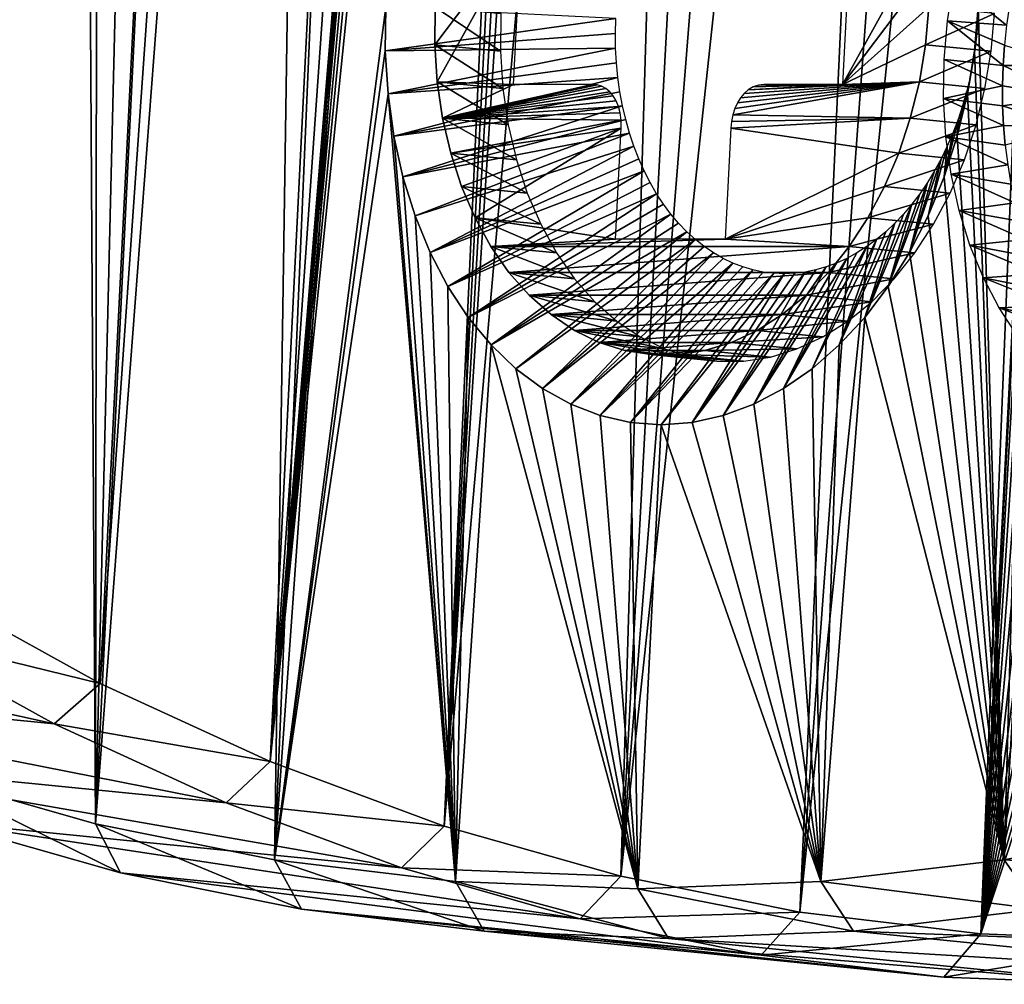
# Model space of a CAD drawing. Header units: millimetres. Extents: x -99 to 221, y -61 to 39.
# Tile 399 of 656: x 172 to 182, y -61 to -51. Entities that reach past the tile are written whole.
import ezdxf

# ---------------------------------------------------------------- set-up
doc = ezdxf.new("R2010")
doc.units = ezdxf.units.MM
doc.header["$LTSCALE"] = 33.374815
for name, color, linetype in [('118', 7, 'CONTINUOUS'), ('119', 7, 'CONTINUOUS'), ('120', 7, 'CONTINUOUS'), ('33', 7, 'CONTINUOUS'), ('34', 7, 'CONTINUOUS'), ('36', 7, 'CONTINUOUS'), ('47', 7, 'CONTINUOUS'), ('50', 7, 'CONTINUOUS'), ('51', 7, 'CONTINUOUS'), ('82', 7, 'CONTINUOUS'), ('84', 7, 'CONTINUOUS')]:
    doc.layers.add(name, color=color, linetype=linetype)

msp = doc.modelspace()

# ---------------------------------------------------------------- linework, layer by layer
at = {"layer": '118', "color": 7, "linetype": 'Continuous'}
for points in [[(182.158, -51.269, -221.403), (182.173, -51.052, -221.409), (182.866, -51.269, -220.696), (182.158, -51.269, -221.403)], [(182.152, -51.486, -221.388), (182.158, -51.269, -221.403), (182.862, -51.604, -220.666), (182.152, -51.486, -221.388)], [(182.862, -51.604, -220.666), (182.158, -51.269, -221.403), (182.866, -51.269, -220.696), (182.862, -51.604, -220.666)], [(182.153, -51.701, -221.365), (182.152, -51.486, -221.388), (182.862, -51.604, -220.666), (182.153, -51.701, -221.365)], [(182.885, -51.935, -220.609), (182.153, -51.701, -221.365), (182.862, -51.604, -220.666), (182.885, -51.935, -220.609)], [(182.163, -51.914, -221.333), (182.153, -51.701, -221.365), (182.885, -51.935, -220.609), (182.163, -51.914, -221.333)], [(182.182, -52.127, -221.294), (182.163, -51.914, -221.333), (182.885, -51.935, -220.609), (182.182, -52.127, -221.294)]]:
    msp.add_3dface(points, dxfattribs=at)
at = {"layer": '119', "color": 7, "linetype": 'Continuous'}
for points in [[(181.524, -51.206, -220.768), (182.152, -51.486, -221.388), (181.518, -51.623, -220.732), (181.524, -51.206, -220.768)], [(182.158, -51.269, -221.403), (182.152, -51.486, -221.388), (181.524, -51.206, -220.768), (182.158, -51.269, -221.403)], [(182.152, -51.486, -221.388), (182.153, -51.701, -221.365), (181.518, -51.623, -220.732), (182.152, -51.486, -221.388)], [(182.153, -51.701, -221.365), (182.163, -51.914, -221.333), (181.518, -51.623, -220.732), (182.153, -51.701, -221.365)], [(181.518, -51.623, -220.732), (182.163, -51.914, -221.333), (181.544, -52.035, -220.665), (181.518, -51.623, -220.732)], [(182.163, -51.914, -221.333), (182.182, -52.127, -221.294), (181.544, -52.035, -220.665), (182.163, -51.914, -221.333)], [(182.182, -52.127, -221.294), (182.208, -52.336, -221.246), (181.544, -52.035, -220.665), (182.182, -52.127, -221.294)], [(181.544, -52.035, -220.665), (182.208, -52.336, -221.246), (181.6, -52.439, -220.568), (181.544, -52.035, -220.665)], [(182.208, -52.336, -221.246), (182.243, -52.543, -221.191), (181.6, -52.439, -220.568), (182.208, -52.336, -221.246)], [(182.243, -52.543, -221.191), (182.286, -52.746, -221.128), (181.6, -52.439, -220.568), (182.243, -52.543, -221.191)], [(181.6, -52.439, -220.568), (182.286, -52.746, -221.128), (181.687, -52.828, -220.442), (181.6, -52.439, -220.568)], [(182.286, -52.746, -221.128), (182.336, -52.944, -221.058), (181.687, -52.828, -220.442), (182.286, -52.746, -221.128)], [(182.336, -52.944, -221.058), (182.395, -53.138, -220.98), (181.687, -52.828, -220.442), (182.336, -52.944, -221.058)], [(181.687, -52.828, -220.442), (182.395, -53.138, -220.98), (181.803, -53.201, -220.289), (181.687, -52.828, -220.442)], [(182.395, -53.138, -220.98), (182.46, -53.326, -220.895), (181.803, -53.201, -220.289), (182.395, -53.138, -220.98)], [(181.803, -53.201, -220.289), (182.534, -53.508, -220.804), (181.947, -53.551, -220.111), (181.803, -53.201, -220.289)], [(182.46, -53.326, -220.895), (182.534, -53.508, -220.804), (181.803, -53.201, -220.289), (182.46, -53.326, -220.895)], [(182.534, -53.508, -220.804), (182.615, -53.684, -220.705), (181.947, -53.551, -220.111), (182.534, -53.508, -220.804)], [(182.615, -53.684, -220.705), (182.702, -53.852, -220.601), (181.947, -53.551, -220.111), (182.615, -53.684, -220.705)], [(181.947, -53.551, -220.111), (182.702, -53.852, -220.601), (182.117, -53.875, -219.908), (181.947, -53.551, -220.111)], [(182.702, -53.852, -220.601), (182.796, -54.013, -220.491), (182.117, -53.875, -219.908), (182.702, -53.852, -220.601)], [(182.796, -54.013, -220.491), (182.897, -54.166, -220.375), (182.117, -53.875, -219.908), (182.796, -54.013, -220.491)], [(182.117, -53.875, -219.908), (182.897, -54.166, -220.375), (182.311, -54.171, -219.684), (182.117, -53.875, -219.908)]]:
    msp.add_3dface(points, dxfattribs=at)
at = {"layer": '120', "color": 7, "linetype": 'Continuous'}
for points in [[(181.627, -50.376, -220.748), (182.197, -50.837, -221.408), (181.56, -50.788, -220.773), (181.627, -50.376, -220.748)], [(182.228, -50.624, -221.398), (182.197, -50.837, -221.408), (181.627, -50.376, -220.748), (182.228, -50.624, -221.398)], [(182.158, -51.269, -221.403), (181.524, -51.206, -220.768), (181.56, -50.788, -220.773), (182.158, -51.269, -221.403)], [(182.173, -51.052, -221.409), (182.158, -51.269, -221.403), (181.56, -50.788, -220.773), (182.173, -51.052, -221.409)], [(182.197, -50.837, -221.408), (182.173, -51.052, -221.409), (181.56, -50.788, -220.773), (182.197, -50.837, -221.408)]]:
    msp.add_3dface(points, dxfattribs=at)
at = {"layer": '33', "color": 5, "linetype": 'Continuous', "true_color": 0x0303ff}
for points in [[(174.285, -58.752, -227.252), (172.457, -57.911, -229.165), (179.028, 36.142, -231.995), (174.285, -58.752, -227.252)], [(179.028, 36.142, -231.995), (172.457, -57.911, -229.165), (177.115, 35.301, -233.823), (179.028, 36.142, -231.995)], [(174.285, -58.752, -227.252), (179.028, 36.142, -231.995), (178.415, 0.204, -229.015), (174.285, -58.752, -227.252)], [(177.115, 35.301, -233.823), (170.672, -56.923, -231.048), (175.231, 34.313, -235.608), (177.115, 35.301, -233.823)], [(172.457, -57.911, -229.165), (170.672, -56.923, -231.048), (177.115, 35.301, -233.823), (172.457, -57.911, -229.165)], [(170.672, -56.923, -231.048), (168.936, -55.792, -232.897), (175.231, 34.313, -235.608), (170.672, -56.923, -231.048)], [(175.231, 34.313, -235.608), (168.936, -55.792, -232.897), (173.383, 33.182, -237.344), (175.231, 34.313, -235.608)], [(168.936, -55.792, -232.897), (167.255, -54.521, -234.705), (173.383, 33.182, -237.344), (168.936, -55.792, -232.897)], [(173.383, 33.182, -237.344), (167.255, -54.521, -234.705), (171.575, 31.911, -239.025), (173.383, 33.182, -237.344)], [(178.415, 0.204, -229.015), (177.265, -22.814, -227.865), (174.285, -58.752, -227.252), (178.415, 0.204, -229.015)], [(177.265, -22.814, -227.865), (177.265, -23.231, -227.823), (174.285, -58.752, -227.252), (177.265, -22.814, -227.865)], [(177.265, -23.231, -227.823), (177.296, -23.642, -227.751), (174.285, -58.752, -227.252), (177.265, -23.231, -227.823)], [(177.296, -23.642, -227.751), (177.357, -24.044, -227.65), (174.285, -58.752, -227.252), (177.296, -23.642, -227.751)], [(177.357, -24.044, -227.65), (177.449, -24.431, -227.519), (174.285, -58.752, -227.252), (177.357, -24.044, -227.65)], [(177.449, -24.431, -227.519), (177.569, -24.8, -227.362), (174.285, -58.752, -227.252), (177.449, -24.431, -227.519)], [(177.569, -24.8, -227.362), (177.717, -25.146, -227.179), (174.285, -58.752, -227.252), (177.569, -24.8, -227.362)], [(174.285, -58.752, -227.252), (177.717, -25.146, -227.179), (176.152, -59.444, -225.316), (174.285, -58.752, -227.252)], [(177.717, -25.146, -227.179), (177.892, -25.466, -226.973), (176.152, -59.444, -225.316), (177.717, -25.146, -227.179)], [(177.892, -25.466, -226.973), (178.09, -25.756, -226.745), (176.152, -59.444, -225.316), (177.892, -25.466, -226.973)], [(178.09, -25.756, -226.745), (178.311, -26.013, -226.499), (176.152, -59.444, -225.316), (178.09, -25.756, -226.745)], [(178.311, -26.013, -226.499), (179.043, -26.715, -225.697), (176.152, -59.444, -225.316), (178.311, -26.013, -226.499)], [(176.152, -59.444, -225.316), (179.043, -26.715, -225.697), (178.05, -59.984, -223.364), (176.152, -59.444, -225.316)], [(179.043, -26.715, -225.697), (179.813, -27.337, -224.864), (178.05, -59.984, -223.364), (179.043, -26.715, -225.697)], [(179.813, -27.337, -224.864), (180.617, -27.876, -224.007), (178.05, -59.984, -223.364), (179.813, -27.337, -224.864)], [(180.617, -27.876, -224.007), (181.451, -28.33, -223.128), (178.05, -59.984, -223.364), (180.617, -27.876, -224.007)], [(178.05, -59.984, -223.364), (181.451, -28.33, -223.128), (179.975, -60.371, -221.4), (178.05, -59.984, -223.364)], [(181.451, -28.33, -223.128), (182.309, -28.695, -222.232), (179.975, -60.371, -221.4), (181.451, -28.33, -223.128)], [(182.309, -28.695, -222.232), (183.189, -28.971, -221.325), (179.975, -60.371, -221.4), (182.309, -28.695, -222.232)], [(179.975, -60.371, -221.4), (183.189, -28.971, -221.325), (181.92, -60.604, -219.432), (179.975, -60.371, -221.4)], [(183.189, -28.971, -221.325), (182.408, -51.206, -219.884), (181.92, -60.604, -219.432), (183.189, -28.971, -221.325)], [(182.408, -51.206, -219.884), (182.405, -51.524, -219.855), (181.92, -60.604, -219.432), (182.408, -51.206, -219.884)], [(182.405, -51.524, -219.855), (182.428, -51.838, -219.8), (181.92, -60.604, -219.432), (182.405, -51.524, -219.855)], [(182.428, -51.838, -219.8), (182.478, -52.144, -219.72), (181.92, -60.604, -219.432), (182.428, -51.838, -219.8)], [(182.478, -52.144, -219.72), (182.553, -52.437, -219.616), (181.92, -60.604, -219.432), (182.478, -52.144, -219.72)], [(182.553, -52.437, -219.616), (182.652, -52.713, -219.489), (181.92, -60.604, -219.432), (182.553, -52.437, -219.616)], [(182.652, -52.713, -219.489), (182.774, -52.969, -219.341), (181.92, -60.604, -219.432), (182.652, -52.713, -219.489)], [(182.774, -52.969, -219.341), (182.918, -53.201, -219.174), (181.92, -60.604, -219.432), (182.774, -52.969, -219.341)], [(182.918, -53.201, -219.174), (183.081, -53.406, -218.991), (181.92, -60.604, -219.432), (182.918, -53.201, -219.174)], [(183.081, -53.406, -218.991), (183.261, -53.581, -218.793), (181.92, -60.604, -219.432), (183.081, -53.406, -218.991)], [(183.261, -53.581, -218.793), (183.456, -53.724, -218.584), (181.92, -60.604, -219.432), (183.261, -53.581, -218.793)], [(183.456, -53.724, -218.584), (183.663, -53.833, -218.366), (181.92, -60.604, -219.432), (183.456, -53.724, -218.584)], [(183.663, -53.833, -218.366), (183.879, -53.907, -218.142), (181.92, -60.604, -219.432), (183.663, -53.833, -218.366)], [(183.879, -53.907, -218.142), (184.102, -53.944, -217.916), (181.92, -60.604, -219.432), (183.879, -53.907, -218.142)], [(181.92, -60.604, -219.432), (184.102, -53.944, -217.916), (183.878, -60.682, -217.466), (181.92, -60.604, -219.432)]]:
    msp.add_3dface(points, dxfattribs=at)
at = {"layer": '34', "color": 5, "linetype": 'Continuous', "true_color": 0x0303ff}
for points in [[(173.385, 36.706, -226.352), (168.642, -58.188, -221.609), (171.268, -22.259, -222.575), (173.385, 36.706, -226.352)], [(173.385, 36.706, -226.352), (171.472, 35.865, -228.181), (168.642, -58.188, -221.609), (173.385, 36.706, -226.352)], [(171.475, -24.078, -222.186), (170.509, -58.88, -219.674), (171.611, -24.493, -222.009), (171.475, -24.078, -222.186)], [(171.611, -24.493, -222.009), (170.509, -58.88, -219.674), (171.777, -24.882, -221.804), (171.611, -24.493, -222.009)], [(171.777, -24.882, -221.804), (170.509, -58.88, -219.674), (171.973, -25.242, -221.572), (171.777, -24.882, -221.804)], [(171.973, -25.242, -221.572), (170.509, -58.88, -219.674), (172.197, -25.568, -221.316), (171.973, -25.242, -221.572)], [(170.509, -58.88, -219.674), (172.407, -59.42, -217.721), (172.197, -25.568, -221.316), (170.509, -58.88, -219.674)], [(172.197, -25.568, -221.316), (172.407, -59.42, -217.721), (172.445, -25.858, -221.039), (172.197, -25.568, -221.316)], [(172.445, -25.858, -221.039), (172.407, -59.42, -217.721), (173.197, -26.579, -220.214), (172.445, -25.858, -221.039)], [(173.197, -26.579, -220.214), (172.407, -59.42, -217.721), (173.989, -27.218, -219.358), (173.197, -26.579, -220.214)], [(173.989, -27.218, -219.358), (172.407, -59.42, -217.721), (174.815, -27.772, -218.477), (173.989, -27.218, -219.358)], [(172.407, -59.42, -217.721), (174.332, -59.807, -215.758), (174.815, -27.772, -218.477), (172.407, -59.42, -217.721)], [(174.815, -27.772, -218.477), (174.332, -59.807, -215.758), (175.672, -28.238, -217.574), (174.815, -27.772, -218.477)], [(175.672, -28.238, -217.574), (174.332, -59.807, -215.758), (176.554, -28.614, -216.654), (175.672, -28.238, -217.574)], [(183.066, -28.614, -210.142), (182.17, -59.807, -207.92), (183.986, -28.238, -209.259), (183.066, -28.614, -210.142)], [(182.17, -59.807, -207.92), (184.134, -59.42, -205.995), (183.986, -28.238, -209.259), (182.17, -59.807, -207.92)], [(174.332, -59.807, -215.758), (175.527, -50.642, -215.479), (176.554, -28.614, -216.654), (174.332, -59.807, -215.758)], [(181.891, -50.642, -209.115), (182.17, -59.807, -207.92), (183.066, -28.614, -210.142), (181.891, -50.642, -209.115)], [(175.521, -51.111, -215.438), (175.527, -50.642, -215.479), (174.332, -59.807, -215.758), (175.521, -51.111, -215.438)], [(181.891, -50.642, -209.115), (181.85, -51.111, -209.109), (182.17, -59.807, -207.92), (181.891, -50.642, -209.115)], [(175.55, -51.575, -215.363), (175.521, -51.111, -215.438), (174.332, -59.807, -215.758), (175.55, -51.575, -215.363)], [(181.85, -51.111, -209.109), (181.775, -51.575, -209.138), (182.17, -59.807, -207.92), (181.85, -51.111, -209.109)], [(176.277, -60.04, -213.79), (175.55, -51.575, -215.363), (174.332, -59.807, -215.758), (176.277, -60.04, -213.79)], [(175.614, -52.029, -215.254), (175.55, -51.575, -215.363), (176.277, -60.04, -213.79), (175.614, -52.029, -215.254)], [(181.775, -51.575, -209.138), (181.666, -52.029, -209.201), (182.17, -59.807, -207.92), (181.775, -51.575, -209.138)], [(175.711, -52.467, -215.112), (175.614, -52.029, -215.254), (176.277, -60.04, -213.79), (175.711, -52.467, -215.112)], [(181.666, -52.029, -209.201), (181.525, -52.467, -209.299), (182.17, -59.807, -207.92), (181.666, -52.029, -209.201)], [(175.841, -52.886, -214.94), (175.711, -52.467, -215.112), (176.277, -60.04, -213.79), (175.841, -52.886, -214.94)], [(181.525, -52.467, -209.299), (181.353, -52.886, -209.429), (182.17, -59.807, -207.92), (181.525, -52.467, -209.299)], [(176.003, -53.28, -214.739), (175.841, -52.886, -214.94), (176.277, -60.04, -213.79), (176.003, -53.28, -214.739)], [(181.353, -52.886, -209.429), (181.152, -53.28, -209.591), (182.17, -59.807, -207.92), (181.353, -52.886, -209.429)], [(176.194, -53.645, -214.511), (176.003, -53.28, -214.739), (176.277, -60.04, -213.79), (176.194, -53.645, -214.511)], [(181.152, -53.28, -209.591), (180.924, -53.645, -209.782), (182.17, -59.807, -207.92), (181.152, -53.28, -209.591)], [(176.413, -53.977, -214.259), (176.194, -53.645, -214.511), (176.277, -60.04, -213.79), (176.413, -53.977, -214.259)], [(180.924, -53.645, -209.782), (180.672, -53.977, -210.001), (182.17, -59.807, -207.92), (180.924, -53.645, -209.782)], [(176.657, -54.273, -213.986), (176.413, -53.977, -214.259), (176.277, -60.04, -213.79), (176.657, -54.273, -213.986)], [(182.17, -59.807, -207.92), (180.672, -53.977, -210.001), (180.202, -60.04, -209.865), (182.17, -59.807, -207.92)], [(180.672, -53.977, -210.001), (180.398, -54.273, -210.245), (180.202, -60.04, -209.865), (180.672, -53.977, -210.001)], [(178.236, -60.118, -211.823), (176.657, -54.273, -213.986), (176.277, -60.04, -213.79), (178.236, -60.118, -211.823)], [(176.924, -54.529, -213.694), (176.657, -54.273, -213.986), (178.236, -60.118, -211.823), (176.924, -54.529, -213.694)], [(180.398, -54.273, -210.245), (180.106, -54.529, -210.512), (180.202, -60.04, -209.865), (180.398, -54.273, -210.245)], [(177.21, -54.742, -213.386), (176.924, -54.529, -213.694), (178.236, -60.118, -211.823), (177.21, -54.742, -213.386)], [(180.106, -54.529, -210.512), (179.799, -54.742, -210.798), (180.202, -60.04, -209.865), (180.106, -54.529, -210.512)], [(177.513, -54.911, -213.067), (177.21, -54.742, -213.386), (178.236, -60.118, -211.823), (177.513, -54.911, -213.067)], [(179.799, -54.742, -210.798), (179.479, -54.911, -211.1), (180.202, -60.04, -209.865), (179.799, -54.742, -210.798)], [(177.828, -55.032, -212.739), (177.513, -54.911, -213.067), (178.236, -60.118, -211.823), (177.828, -55.032, -212.739)], [(179.479, -54.911, -211.1), (179.151, -55.032, -211.416), (180.202, -60.04, -209.865), (179.479, -54.911, -211.1)], [(178.154, -55.106, -212.406), (177.828, -55.032, -212.739), (178.236, -60.118, -211.823), (178.154, -55.106, -212.406)], [(178.485, -55.13, -212.072), (178.154, -55.106, -212.406), (178.236, -60.118, -211.823), (178.485, -55.13, -212.072)], [(178.819, -55.106, -211.741), (178.485, -55.13, -212.072), (180.202, -60.04, -209.865), (178.819, -55.106, -211.741)], [(179.151, -55.032, -211.416), (178.819, -55.106, -211.741), (180.202, -60.04, -209.865), (179.151, -55.032, -211.416)], [(180.202, -60.04, -209.865), (178.485, -55.13, -212.072), (178.236, -60.118, -211.823), (180.202, -60.04, -209.865)]]:
    msp.add_3dface(points, dxfattribs=at)
at = {"layer": '36', "color": 5, "linetype": 'Continuous', "true_color": 0x0303ff}
for points in [[(171.964, -58.347, -228.905), (165.223, -56.855, -225.871), (170.161, -57.349, -230.808), (171.964, -58.347, -228.905)], [(167.026, -57.853, -223.968), (165.223, -56.855, -225.871), (171.964, -58.347, -228.905), (167.026, -57.853, -223.968)], [(173.811, -59.196, -226.973), (167.026, -57.853, -223.968), (171.964, -58.347, -228.905), (173.811, -59.196, -226.973)], [(168.873, -58.703, -222.036), (167.026, -57.853, -223.968), (173.811, -59.196, -226.973), (168.873, -58.703, -222.036)], [(175.696, -59.895, -225.018), (168.873, -58.703, -222.036), (173.811, -59.196, -226.973), (175.696, -59.895, -225.018)], [(170.759, -59.401, -220.081), (168.873, -58.703, -222.036), (175.696, -59.895, -225.018), (170.759, -59.401, -220.081)], [(177.614, -60.441, -223.046), (170.759, -59.401, -220.081), (175.696, -59.895, -225.018), (177.614, -60.441, -223.046)], [(172.676, -59.947, -218.108), (170.759, -59.401, -220.081), (177.614, -60.441, -223.046), (172.676, -59.947, -218.108)], [(179.558, -60.832, -221.063), (172.676, -59.947, -218.108), (177.614, -60.441, -223.046), (179.558, -60.832, -221.063)], [(174.621, -60.338, -216.125), (172.676, -59.947, -218.108), (179.558, -60.832, -221.063), (174.621, -60.338, -216.125)], [(181.522, -61.067, -219.075), (174.621, -60.338, -216.125), (179.558, -60.832, -221.063), (181.522, -61.067, -219.075)], [(176.585, -60.573, -214.137), (174.621, -60.338, -216.125), (181.522, -61.067, -219.075), (176.585, -60.573, -214.137)], [(182.538, -60.338, -208.208), (180.55, -60.573, -210.173), (187.475, -60.832, -213.146), (182.538, -60.338, -208.208)], [(183.501, -61.145, -217.088), (176.585, -60.573, -214.137), (181.522, -61.067, -219.075), (183.501, -61.145, -217.088)], [(178.563, -60.652, -212.151), (176.585, -60.573, -214.137), (183.501, -61.145, -217.088), (178.563, -60.652, -212.151)], [(180.55, -60.573, -210.173), (178.563, -60.652, -212.151), (185.487, -61.067, -215.11), (180.55, -60.573, -210.173)], [(187.475, -60.832, -213.146), (180.55, -60.573, -210.173), (185.487, -61.067, -215.11), (187.475, -60.832, -213.146)], [(185.487, -61.067, -215.11), (178.563, -60.652, -212.151), (183.501, -61.145, -217.088), (185.487, -61.067, -215.11)]]:
    msp.add_3dface(points, dxfattribs=at)
at = {"layer": '47', "color": 5, "linetype": 'Continuous', "true_color": 0x0303ff}
for points in [[(175.527, -50.642, -215.479), (175.521, -51.111, -215.438), (177.999, -50.765, -215.476), (175.527, -50.642, -215.479)], [(181.85, -51.111, -209.109), (181.891, -50.642, -209.115), (181.877, -50.924, -211.582), (181.85, -51.111, -209.109)], [(181.877, -50.924, -211.582), (181.891, -50.642, -209.115), (181.888, -50.765, -211.587), (181.877, -50.924, -211.582)], [(177.999, -50.765, -215.476), (175.521, -51.111, -215.438), (177.994, -50.924, -215.464), (177.999, -50.765, -215.476)], [(177.994, -50.924, -215.464), (175.521, -51.111, -215.438), (177.996, -51.083, -215.447), (177.994, -50.924, -215.464)], [(181.859, -51.083, -211.584), (181.85, -51.111, -209.109), (181.877, -50.924, -211.582), (181.859, -51.083, -211.584)], [(175.521, -51.111, -215.438), (175.55, -51.575, -215.363), (177.996, -51.083, -215.447), (175.521, -51.111, -215.438)], [(177.996, -51.083, -215.447), (175.55, -51.575, -215.363), (178.005, -51.241, -215.422), (177.996, -51.083, -215.447)], [(181.835, -51.241, -211.592), (181.85, -51.111, -209.109), (181.859, -51.083, -211.584), (181.835, -51.241, -211.592)], [(181.775, -51.575, -209.138), (181.85, -51.111, -209.109), (181.835, -51.241, -211.592), (181.775, -51.575, -209.138)], [(178.005, -51.241, -215.422), (175.55, -51.575, -215.363), (178.02, -51.398, -215.392), (178.005, -51.241, -215.422)], [(181.804, -51.398, -211.607), (181.775, -51.575, -209.138), (181.835, -51.241, -211.592), (181.804, -51.398, -211.607)], [(175.55, -51.575, -215.363), (175.614, -52.029, -215.254), (178.02, -51.398, -215.392), (175.55, -51.575, -215.363)], [(178.02, -51.398, -215.392), (175.614, -52.029, -215.254), (178.041, -51.552, -215.355), (178.02, -51.398, -215.392)], [(181.767, -51.552, -211.629), (181.775, -51.575, -209.138), (181.804, -51.398, -211.607), (181.767, -51.552, -211.629)], [(178.041, -51.552, -215.355), (175.614, -52.029, -215.254), (178.069, -51.703, -215.312), (178.041, -51.552, -215.355)], [(181.666, -52.029, -209.201), (181.775, -51.575, -209.138), (181.767, -51.552, -211.629), (181.666, -52.029, -209.201)], [(181.724, -51.703, -211.657), (181.666, -52.029, -209.201), (181.767, -51.552, -211.629), (181.724, -51.703, -211.657)], [(175.614, -52.029, -215.254), (175.711, -52.467, -215.112), (178.069, -51.703, -215.312), (175.614, -52.029, -215.254)], [(178.069, -51.703, -215.312), (175.711, -52.467, -215.112), (178.104, -51.851, -215.262), (178.069, -51.703, -215.312)], [(181.675, -51.851, -211.691), (181.666, -52.029, -209.201), (181.724, -51.703, -211.657), (181.675, -51.851, -211.691)], [(178.104, -51.851, -215.262), (175.711, -52.467, -215.112), (178.144, -51.996, -215.207), (178.104, -51.851, -215.262)], [(181.525, -52.467, -209.299), (181.666, -52.029, -209.201), (181.675, -51.851, -211.691), (181.525, -52.467, -209.299)], [(181.62, -51.996, -211.732), (181.525, -52.467, -209.299), (181.675, -51.851, -211.691), (181.62, -51.996, -211.732)], [(175.711, -52.467, -215.112), (175.841, -52.886, -214.94), (178.144, -51.996, -215.207), (175.711, -52.467, -215.112)], [(178.144, -51.996, -215.207), (175.841, -52.886, -214.94), (178.191, -52.136, -215.147), (178.144, -51.996, -215.207)], [(181.559, -52.136, -211.779), (181.525, -52.467, -209.299), (181.62, -51.996, -211.732), (181.559, -52.136, -211.779)], [(175.841, -52.886, -214.94), (176.003, -53.28, -214.739), (178.191, -52.136, -215.147), (175.841, -52.886, -214.94)], [(178.191, -52.136, -215.147), (176.003, -53.28, -214.739), (178.244, -52.272, -215.081), (178.191, -52.136, -215.147)], [(181.493, -52.272, -211.831), (181.353, -52.886, -209.429), (181.559, -52.136, -211.779), (181.493, -52.272, -211.831)], [(181.353, -52.886, -209.429), (181.525, -52.467, -209.299), (181.559, -52.136, -211.779), (181.353, -52.886, -209.429)], [(178.244, -52.272, -215.081), (176.003, -53.28, -214.739), (178.302, -52.403, -215.009), (178.244, -52.272, -215.081)], [(181.422, -52.403, -211.89), (181.152, -53.28, -209.591), (181.493, -52.272, -211.831), (181.422, -52.403, -211.89)], [(181.152, -53.28, -209.591), (181.353, -52.886, -209.429), (181.493, -52.272, -211.831), (181.152, -53.28, -209.591)], [(176.003, -53.28, -214.739), (176.194, -53.645, -214.511), (178.302, -52.403, -215.009), (176.003, -53.28, -214.739)], [(178.302, -52.403, -215.009), (176.194, -53.645, -214.511), (178.366, -52.528, -214.933), (178.302, -52.403, -215.009)], [(181.345, -52.528, -211.953), (181.152, -53.28, -209.591), (181.422, -52.403, -211.89), (181.345, -52.528, -211.953)], [(178.366, -52.528, -214.933), (176.194, -53.645, -214.511), (178.435, -52.647, -214.852), (178.366, -52.528, -214.933)], [(180.924, -53.645, -209.782), (181.152, -53.28, -209.591), (181.345, -52.528, -211.953), (180.924, -53.645, -209.782)], [(181.264, -52.647, -212.023), (180.924, -53.645, -209.782), (181.345, -52.528, -211.953), (181.264, -52.647, -212.023)], [(176.194, -53.645, -214.511), (176.413, -53.977, -214.259), (178.435, -52.647, -214.852), (176.194, -53.645, -214.511)], [(178.435, -52.647, -214.852), (176.413, -53.977, -214.259), (178.509, -52.76, -214.766), (178.435, -52.647, -214.852)], [(181.178, -52.76, -212.097), (180.924, -53.645, -209.782), (181.264, -52.647, -212.023), (181.178, -52.76, -212.097)], [(178.509, -52.76, -214.766), (176.413, -53.977, -214.259), (178.589, -52.866, -214.676), (178.509, -52.76, -214.766)], [(181.089, -52.866, -212.176), (180.672, -53.977, -210.001), (181.178, -52.76, -212.097), (181.089, -52.866, -212.176)], [(180.672, -53.977, -210.001), (180.924, -53.645, -209.782), (181.178, -52.76, -212.097), (180.672, -53.977, -210.001)], [(176.413, -53.977, -214.259), (176.657, -54.273, -213.986), (178.589, -52.866, -214.676), (176.413, -53.977, -214.259)], [(178.589, -52.866, -214.676), (176.657, -54.273, -213.986), (178.672, -52.965, -214.582), (178.589, -52.866, -214.676)], [(180.995, -52.965, -212.26), (180.672, -53.977, -210.001), (181.089, -52.866, -212.176), (180.995, -52.965, -212.26)], [(178.672, -52.965, -214.582), (176.657, -54.273, -213.986), (178.761, -53.057, -214.485), (178.672, -52.965, -214.582)], [(180.398, -54.273, -210.245), (180.672, -53.977, -210.001), (180.995, -52.965, -212.26), (180.398, -54.273, -210.245)], [(180.898, -53.057, -212.348), (180.398, -54.273, -210.245), (180.995, -52.965, -212.26), (180.898, -53.057, -212.348)], [(176.657, -54.273, -213.986), (176.924, -54.529, -213.694), (178.761, -53.057, -214.485), (176.657, -54.273, -213.986)], [(178.761, -53.057, -214.485), (176.924, -54.529, -213.694), (178.853, -53.141, -214.385), (178.761, -53.057, -214.485)], [(180.797, -53.141, -212.44), (180.398, -54.273, -210.245), (180.898, -53.057, -212.348), (180.797, -53.141, -212.44)], [(176.924, -54.529, -213.694), (177.21, -54.742, -213.386), (178.853, -53.141, -214.385), (176.924, -54.529, -213.694)], [(178.853, -53.141, -214.385), (177.21, -54.742, -213.386), (178.948, -53.216, -214.281), (178.853, -53.141, -214.385)], [(180.106, -54.529, -210.512), (180.398, -54.273, -210.245), (180.797, -53.141, -212.44), (180.106, -54.529, -210.512)], [(180.694, -53.216, -212.536), (180.106, -54.529, -210.512), (180.797, -53.141, -212.44), (180.694, -53.216, -212.536)], [(178.948, -53.216, -214.281), (177.21, -54.742, -213.386), (179.048, -53.284, -214.176), (178.948, -53.216, -214.281)], [(177.21, -54.742, -213.386), (177.513, -54.911, -213.067), (179.048, -53.284, -214.176), (177.21, -54.742, -213.386)], [(179.048, -53.284, -214.176), (177.513, -54.911, -213.067), (179.15, -53.343, -214.067), (179.048, -53.284, -214.176)], [(179.799, -54.742, -210.798), (180.106, -54.529, -210.512), (180.694, -53.216, -212.536), (179.799, -54.742, -210.798)], [(180.588, -53.284, -212.635), (179.799, -54.742, -210.798), (180.694, -53.216, -212.536), (180.588, -53.284, -212.635)], [(180.48, -53.343, -212.737), (179.799, -54.742, -210.798), (180.588, -53.284, -212.635), (180.48, -53.343, -212.737)], [(179.15, -53.343, -214.067), (177.513, -54.911, -213.067), (179.255, -53.393, -213.958), (179.15, -53.343, -214.067)], [(177.513, -54.911, -213.067), (177.828, -55.032, -212.739), (179.255, -53.393, -213.958), (177.513, -54.911, -213.067)], [(179.255, -53.393, -213.958), (177.828, -55.032, -212.739), (179.362, -53.434, -213.846), (179.255, -53.393, -213.958)], [(179.479, -54.911, -211.1), (179.799, -54.742, -210.798), (180.48, -53.343, -212.737), (179.479, -54.911, -211.1)], [(180.37, -53.393, -212.842), (179.479, -54.911, -211.1), (180.48, -53.343, -212.737), (180.37, -53.393, -212.842)], [(180.259, -53.434, -212.949), (179.479, -54.911, -211.1), (180.37, -53.393, -212.842), (180.259, -53.434, -212.949)], [(179.362, -53.434, -213.846), (177.828, -55.032, -212.739), (179.471, -53.466, -213.734), (179.362, -53.434, -213.846)], [(177.828, -55.032, -212.739), (178.154, -55.106, -212.406), (179.471, -53.466, -213.734), (177.828, -55.032, -212.739)], [(179.471, -53.466, -213.734), (178.154, -55.106, -212.406), (179.582, -53.49, -213.621), (179.471, -53.466, -213.734)], [(179.582, -53.49, -213.621), (178.154, -55.106, -212.406), (179.694, -53.503, -213.507), (179.582, -53.49, -213.621)], [(178.154, -55.106, -212.406), (178.485, -55.13, -212.072), (179.694, -53.503, -213.507), (178.154, -55.106, -212.406)], [(179.694, -53.503, -213.507), (178.485, -55.13, -212.072), (179.807, -53.508, -213.394), (179.694, -53.503, -213.507)], [(178.485, -55.13, -212.072), (178.819, -55.106, -211.741), (179.807, -53.508, -213.394), (178.485, -55.13, -212.072)], [(179.92, -53.503, -213.281), (178.819, -55.106, -211.741), (180.033, -53.49, -213.169), (179.92, -53.503, -213.281)], [(178.819, -55.106, -211.741), (179.151, -55.032, -211.416), (180.033, -53.49, -213.169), (178.819, -55.106, -211.741)], [(179.807, -53.508, -213.394), (178.819, -55.106, -211.741), (179.92, -53.503, -213.281), (179.807, -53.508, -213.394)], [(180.146, -53.466, -213.059), (179.151, -55.032, -211.416), (180.259, -53.434, -212.949), (180.146, -53.466, -213.059)], [(179.151, -55.032, -211.416), (179.479, -54.911, -211.1), (180.259, -53.434, -212.949), (179.151, -55.032, -211.416)], [(180.033, -53.49, -213.169), (179.151, -55.032, -211.416), (180.146, -53.466, -213.059), (180.033, -53.49, -213.169)]]:
    msp.add_3dface(points, dxfattribs=at)
at = {"layer": '50', "color": 5, "linetype": 'Continuous', "true_color": 0x0303ff}
for points in [[(172.407, -59.42, -217.721), (170.509, -58.88, -219.674), (172.676, -59.947, -218.108), (172.407, -59.42, -217.721)], [(170.509, -58.88, -219.674), (170.759, -59.401, -220.081), (172.676, -59.947, -218.108), (170.509, -58.88, -219.674)], [(174.332, -59.807, -215.758), (172.407, -59.42, -217.721), (174.621, -60.338, -216.125), (174.332, -59.807, -215.758)], [(172.407, -59.42, -217.721), (172.676, -59.947, -218.108), (174.621, -60.338, -216.125), (172.407, -59.42, -217.721)], [(184.134, -59.42, -205.995), (182.17, -59.807, -207.92), (184.521, -59.947, -206.264), (184.134, -59.42, -205.995)], [(176.277, -60.04, -213.79), (174.332, -59.807, -215.758), (176.585, -60.573, -214.137), (176.277, -60.04, -213.79)], [(174.332, -59.807, -215.758), (174.621, -60.338, -216.125), (176.585, -60.573, -214.137), (174.332, -59.807, -215.758)], [(182.17, -59.807, -207.92), (180.202, -60.04, -209.865), (182.538, -60.338, -208.208), (182.17, -59.807, -207.92)], [(182.17, -59.807, -207.92), (182.538, -60.338, -208.208), (184.521, -59.947, -206.264), (182.17, -59.807, -207.92)], [(178.236, -60.118, -211.823), (176.277, -60.04, -213.79), (178.563, -60.652, -212.151), (178.236, -60.118, -211.823)], [(176.277, -60.04, -213.79), (176.585, -60.573, -214.137), (178.563, -60.652, -212.151), (176.277, -60.04, -213.79)], [(180.202, -60.04, -209.865), (178.236, -60.118, -211.823), (180.55, -60.573, -210.173), (180.202, -60.04, -209.865)], [(180.202, -60.04, -209.865), (180.55, -60.573, -210.173), (182.538, -60.338, -208.208), (180.202, -60.04, -209.865)], [(178.236, -60.118, -211.823), (178.563, -60.652, -212.151), (180.55, -60.573, -210.173), (178.236, -60.118, -211.823)]]:
    msp.add_3dface(points, dxfattribs=at)
at = {"layer": '51', "color": 5, "linetype": 'Continuous', "true_color": 0x0303ff}
for points in [[(170.672, -56.923, -231.048), (172.457, -57.911, -229.165), (170.161, -57.349, -230.808), (170.672, -56.923, -231.048)], [(172.457, -57.911, -229.165), (171.964, -58.347, -228.905), (170.161, -57.349, -230.808), (172.457, -57.911, -229.165)], [(172.457, -57.911, -229.165), (174.285, -58.752, -227.252), (171.964, -58.347, -228.905), (172.457, -57.911, -229.165)], [(174.285, -58.752, -227.252), (173.811, -59.196, -226.973), (171.964, -58.347, -228.905), (174.285, -58.752, -227.252)], [(174.285, -58.752, -227.252), (176.152, -59.444, -225.316), (173.811, -59.196, -226.973), (174.285, -58.752, -227.252)], [(176.152, -59.444, -225.316), (175.696, -59.895, -225.018), (173.811, -59.196, -226.973), (176.152, -59.444, -225.316)], [(176.152, -59.444, -225.316), (178.05, -59.984, -223.364), (175.696, -59.895, -225.018), (176.152, -59.444, -225.316)], [(178.05, -59.984, -223.364), (177.614, -60.441, -223.046), (175.696, -59.895, -225.018), (178.05, -59.984, -223.364)], [(178.05, -59.984, -223.364), (179.975, -60.371, -221.4), (177.614, -60.441, -223.046), (178.05, -59.984, -223.364)], [(179.975, -60.371, -221.4), (179.558, -60.832, -221.063), (177.614, -60.441, -223.046), (179.975, -60.371, -221.4)], [(179.975, -60.371, -221.4), (181.92, -60.604, -219.432), (179.558, -60.832, -221.063), (179.975, -60.371, -221.4)], [(181.92, -60.604, -219.432), (181.522, -61.067, -219.075), (179.558, -60.832, -221.063), (181.92, -60.604, -219.432)], [(181.92, -60.604, -219.432), (183.878, -60.682, -217.466), (181.522, -61.067, -219.075), (181.92, -60.604, -219.432)], [(183.878, -60.682, -217.466), (183.501, -61.145, -217.088), (181.522, -61.067, -219.075), (183.878, -60.682, -217.466)]]:
    msp.add_3dface(points, dxfattribs=at)
at = {"layer": '82', "linetype": 'Continuous'}
for points in [[(176.058, -50.642, -214.948), (176.053, -51.046, -214.913), (176.983, -49.81, -214.106), (176.058, -50.642, -214.948)], [(176.053, -51.046, -214.913), (176.079, -51.446, -214.846), (176.983, -49.81, -214.106), (176.053, -51.046, -214.913)], [(176.983, -49.81, -214.106), (176.079, -51.446, -214.846), (176.9, -51.473, -214.023), (176.983, -49.81, -214.106)], [(180.435, -51.473, -210.488), (181.339, -49.837, -209.747), (180.519, -49.81, -210.571), (180.435, -51.473, -210.488)], [(181.366, -50.237, -209.681), (181.339, -49.837, -209.747), (180.435, -51.473, -210.488), (181.366, -50.237, -209.681)], [(181.361, -50.642, -209.645), (181.366, -50.237, -209.681), (180.435, -51.473, -210.488), (181.361, -50.642, -209.645)], [(181.325, -51.046, -209.641), (181.361, -50.642, -209.645), (180.435, -51.473, -210.488), (181.325, -51.046, -209.641)], [(181.259, -51.446, -209.667), (181.325, -51.046, -209.641), (180.435, -51.473, -210.488), (181.259, -51.446, -209.667)], [(176.079, -51.446, -214.846), (176.137, -51.836, -214.75), (176.9, -51.473, -214.023), (176.079, -51.446, -214.846)], [(176.9, -51.473, -214.023), (176.137, -51.836, -214.75), (177.746, -51.473, -213.177), (176.9, -51.473, -214.023)], [(177.746, -51.473, -213.177), (176.137, -51.836, -214.75), (177.796, -51.478, -213.126), (177.746, -51.473, -213.177)], [(177.796, -51.478, -213.126), (176.137, -51.836, -214.75), (177.845, -51.493, -213.076), (177.796, -51.478, -213.126)], [(177.845, -51.493, -213.076), (176.137, -51.836, -214.75), (177.892, -51.518, -213.027), (177.845, -51.493, -213.076)], [(177.892, -51.518, -213.027), (176.137, -51.836, -214.75), (177.933, -51.553, -212.982), (177.892, -51.518, -213.027)], [(181.162, -51.836, -209.724), (181.259, -51.446, -209.667), (179.255, -51.8, -211.635), (181.162, -51.836, -209.724)], [(179.255, -51.8, -211.635), (181.259, -51.446, -209.667), (179.276, -51.733, -211.621), (179.255, -51.8, -211.635)], [(179.276, -51.733, -211.621), (181.259, -51.446, -209.667), (179.304, -51.672, -211.599), (179.276, -51.733, -211.621)], [(179.304, -51.672, -211.599), (181.259, -51.446, -209.667), (179.337, -51.618, -211.571), (179.304, -51.672, -211.599)], [(179.337, -51.618, -211.571), (181.259, -51.446, -209.667), (179.376, -51.571, -211.537), (179.337, -51.618, -211.571)], [(179.376, -51.571, -211.537), (181.259, -51.446, -209.667), (179.421, -51.531, -211.496), (179.376, -51.571, -211.537)], [(179.421, -51.531, -211.496), (181.259, -51.446, -209.667), (180.435, -51.473, -210.488), (179.421, -51.531, -211.496)], [(179.473, -51.5, -211.448), (179.421, -51.531, -211.496), (180.435, -51.473, -210.488), (179.473, -51.5, -211.448)], [(179.53, -51.48, -211.393), (179.473, -51.5, -211.448), (180.435, -51.473, -210.488), (179.53, -51.48, -211.393)], [(179.589, -51.473, -211.334), (179.53, -51.48, -211.393), (180.435, -51.473, -210.488), (179.589, -51.473, -211.334)], [(177.933, -51.553, -212.982), (176.137, -51.836, -214.75), (177.969, -51.596, -212.941), (177.933, -51.553, -212.982)], [(177.969, -51.596, -212.941), (176.137, -51.836, -214.75), (178, -51.648, -212.905), (177.969, -51.596, -212.941)], [(178, -51.648, -212.905), (176.137, -51.836, -214.75), (178.026, -51.709, -212.874), (178, -51.648, -212.905)], [(178.026, -51.709, -212.874), (176.137, -51.836, -214.75), (178.044, -51.779, -212.848), (178.026, -51.709, -212.874)], [(178.044, -51.779, -212.848), (176.137, -51.836, -214.75), (178.054, -51.858, -212.83), (178.044, -51.779, -212.848)], [(176.137, -51.836, -214.75), (176.224, -52.212, -214.625), (178.054, -51.858, -212.83), (176.137, -51.836, -214.75)], [(181.037, -52.212, -209.812), (181.162, -51.836, -209.724), (179.234, -51.941, -211.643), (181.037, -52.212, -209.812)], [(179.234, -51.941, -211.643), (181.162, -51.836, -209.724), (179.241, -51.871, -211.643), (179.234, -51.941, -211.643)], [(179.241, -51.871, -211.643), (181.162, -51.836, -209.724), (179.255, -51.8, -211.635), (179.241, -51.871, -211.643)], [(178.054, -51.858, -212.83), (176.224, -52.212, -214.625), (178.055, -51.941, -212.821), (178.054, -51.858, -212.83)], [(176.224, -52.212, -214.625), (176.341, -52.57, -214.473), (178.055, -51.941, -212.821), (176.224, -52.212, -214.625)], [(176.341, -52.57, -214.473), (176.485, -52.905, -214.295), (178.055, -51.941, -212.821), (176.341, -52.57, -214.473)], [(178.055, -51.941, -212.821), (176.485, -52.905, -214.295), (177.995, -53.135, -212.761), (178.055, -51.941, -212.821)], [(179.174, -53.135, -211.583), (181.037, -52.212, -209.812), (179.234, -51.941, -211.643), (179.174, -53.135, -211.583)], [(180.885, -52.57, -209.928), (181.037, -52.212, -209.812), (179.174, -53.135, -211.583), (180.885, -52.57, -209.928)], [(180.707, -52.905, -210.073), (180.885, -52.57, -209.928), (179.174, -53.135, -211.583), (180.707, -52.905, -210.073)], [(176.485, -52.905, -214.295), (176.656, -53.214, -214.093), (177.995, -53.135, -212.761), (176.485, -52.905, -214.295)], [(180.506, -53.214, -210.243), (180.707, -52.905, -210.073), (179.174, -53.135, -211.583), (180.506, -53.214, -210.243)], [(177.995, -53.135, -212.761), (176.656, -53.214, -214.093), (179.174, -53.135, -211.583), (177.995, -53.135, -212.761)], [(176.656, -53.214, -214.093), (180.506, -53.214, -210.243), (179.174, -53.135, -211.583), (176.656, -53.214, -214.093)], [(176.85, -53.493, -213.871), (180.506, -53.214, -210.243), (176.656, -53.214, -214.093), (176.85, -53.493, -213.871)], [(180.283, -53.493, -210.438), (180.506, -53.214, -210.243), (176.85, -53.493, -213.871), (180.283, -53.493, -210.438)], [(177.066, -53.738, -213.63), (180.283, -53.493, -210.438), (176.85, -53.493, -213.871), (177.066, -53.738, -213.63)], [(180.043, -53.738, -210.654), (180.283, -53.493, -210.438), (177.066, -53.738, -213.63), (180.043, -53.738, -210.654)], [(177.302, -53.946, -213.374), (180.043, -53.738, -210.654), (177.066, -53.738, -213.63), (177.302, -53.946, -213.374)], [(179.786, -53.946, -210.89), (180.043, -53.738, -210.654), (177.302, -53.946, -213.374), (179.786, -53.946, -210.89)], [(177.554, -54.116, -213.105), (179.786, -53.946, -210.89), (177.302, -53.946, -213.374), (177.554, -54.116, -213.105)], [(179.517, -54.116, -211.142), (179.786, -53.946, -210.89), (177.554, -54.116, -213.105), (179.517, -54.116, -211.142)], [(177.82, -54.246, -212.826), (179.517, -54.116, -211.142), (177.554, -54.116, -213.105), (177.82, -54.246, -212.826)], [(179.239, -54.246, -211.407), (179.517, -54.116, -211.142), (177.82, -54.246, -212.826), (179.239, -54.246, -211.407)], [(178.096, -54.333, -212.541), (179.239, -54.246, -211.407), (177.82, -54.246, -212.826), (178.096, -54.333, -212.541)], [(178.954, -54.333, -211.683), (179.239, -54.246, -211.407), (178.096, -54.333, -212.541), (178.954, -54.333, -211.683)], [(178.379, -54.377, -212.254), (178.954, -54.333, -211.683), (178.096, -54.333, -212.541), (178.379, -54.377, -212.254)], [(178.666, -54.377, -211.967), (178.954, -54.333, -211.683), (178.379, -54.377, -212.254), (178.666, -54.377, -211.967)]]:
    msp.add_3dface(points, dxfattribs=at)
at = {"layer": '84', "linetype": 'Continuous'}
for points in [[(176.053, -51.046, -214.913), (176.058, -50.642, -214.948), (176.758, -51.116, -215.618), (176.053, -51.046, -214.913)], [(176.058, -50.642, -214.948), (176.763, -50.712, -215.654), (176.758, -51.116, -215.618), (176.058, -50.642, -214.948)], [(181.361, -50.642, -209.645), (181.325, -51.046, -209.641), (182.066, -50.712, -210.351), (181.361, -50.642, -209.645)], [(182.066, -50.712, -210.351), (181.325, -51.046, -209.641), (182.031, -51.116, -210.346), (182.066, -50.712, -210.351)], [(176.785, -51.516, -215.552), (176.053, -51.046, -214.913), (176.758, -51.116, -215.618), (176.785, -51.516, -215.552)], [(176.079, -51.446, -214.846), (176.053, -51.046, -214.913), (176.785, -51.516, -215.552), (176.079, -51.446, -214.846)], [(181.325, -51.046, -209.641), (181.259, -51.446, -209.667), (182.031, -51.116, -210.346), (181.325, -51.046, -209.641)], [(182.031, -51.116, -210.346), (181.259, -51.446, -209.667), (181.964, -51.516, -210.372), (182.031, -51.116, -210.346)], [(176.842, -51.906, -215.455), (176.079, -51.446, -214.846), (176.785, -51.516, -215.552), (176.842, -51.906, -215.455)], [(176.137, -51.836, -214.75), (176.079, -51.446, -214.846), (176.842, -51.906, -215.455), (176.137, -51.836, -214.75)], [(181.259, -51.446, -209.667), (181.162, -51.836, -209.724), (181.964, -51.516, -210.372), (181.259, -51.446, -209.667)], [(181.964, -51.516, -210.372), (181.162, -51.836, -209.724), (181.868, -51.906, -210.43), (181.964, -51.516, -210.372)], [(176.224, -52.212, -214.625), (176.137, -51.836, -214.75), (176.93, -52.283, -215.33), (176.224, -52.212, -214.625)], [(176.93, -52.283, -215.33), (176.137, -51.836, -214.75), (176.842, -51.906, -215.455), (176.93, -52.283, -215.33)], [(181.162, -51.836, -209.724), (181.037, -52.212, -209.812), (181.868, -51.906, -210.43), (181.162, -51.836, -209.724)], [(181.868, -51.906, -210.43), (181.037, -52.212, -209.812), (181.743, -52.283, -210.517), (181.868, -51.906, -210.43)], [(176.341, -52.57, -214.473), (176.224, -52.212, -214.625), (177.046, -52.641, -215.178), (176.341, -52.57, -214.473)], [(177.046, -52.641, -215.178), (176.224, -52.212, -214.625), (176.93, -52.283, -215.33), (177.046, -52.641, -215.178)], [(181.037, -52.212, -209.812), (180.885, -52.57, -209.928), (181.743, -52.283, -210.517), (181.037, -52.212, -209.812)], [(181.743, -52.283, -210.517), (180.885, -52.57, -209.928), (181.59, -52.641, -210.634), (181.743, -52.283, -210.517)], [(177.191, -52.976, -215), (176.341, -52.57, -214.473), (177.046, -52.641, -215.178), (177.191, -52.976, -215)], [(176.485, -52.905, -214.295), (176.341, -52.57, -214.473), (177.191, -52.976, -215), (176.485, -52.905, -214.295)], [(180.885, -52.57, -209.928), (180.707, -52.905, -210.073), (181.59, -52.641, -210.634), (180.885, -52.57, -209.928)], [(181.59, -52.641, -210.634), (180.707, -52.905, -210.073), (181.412, -52.976, -210.778), (181.59, -52.641, -210.634)], [(176.656, -53.214, -214.093), (176.485, -52.905, -214.295), (177.361, -53.284, -214.799), (176.656, -53.214, -214.093)], [(177.361, -53.284, -214.799), (176.485, -52.905, -214.295), (177.191, -52.976, -215), (177.361, -53.284, -214.799)], [(180.707, -52.905, -210.073), (180.506, -53.214, -210.243), (181.412, -52.976, -210.778), (180.707, -52.905, -210.073)], [(181.412, -52.976, -210.778), (180.506, -53.214, -210.243), (181.211, -53.284, -210.949), (181.412, -52.976, -210.778)], [(177.555, -53.563, -214.576), (176.656, -53.214, -214.093), (177.361, -53.284, -214.799), (177.555, -53.563, -214.576)], [(176.85, -53.493, -213.871), (176.656, -53.214, -214.093), (177.555, -53.563, -214.576), (176.85, -53.493, -213.871)], [(180.506, -53.214, -210.243), (180.283, -53.493, -210.438), (181.211, -53.284, -210.949), (180.506, -53.214, -210.243)], [(181.211, -53.284, -210.949), (180.283, -53.493, -210.438), (180.989, -53.563, -211.143), (181.211, -53.284, -210.949)], [(177.772, -53.808, -214.336), (176.85, -53.493, -213.871), (177.555, -53.563, -214.576), (177.772, -53.808, -214.336)], [(177.066, -53.738, -213.63), (176.85, -53.493, -213.871), (177.772, -53.808, -214.336), (177.066, -53.738, -213.63)], [(180.283, -53.493, -210.438), (180.043, -53.738, -210.654), (180.989, -53.563, -211.143), (180.283, -53.493, -210.438)], [(180.989, -53.563, -211.143), (180.043, -53.738, -210.654), (180.748, -53.808, -211.359), (180.989, -53.563, -211.143)], [(177.302, -53.946, -213.374), (177.066, -53.738, -213.63), (178.007, -54.017, -214.079), (177.302, -53.946, -213.374)], [(178.007, -54.017, -214.079), (177.066, -53.738, -213.63), (177.772, -53.808, -214.336), (178.007, -54.017, -214.079)], [(180.043, -53.738, -210.654), (179.786, -53.946, -210.89), (180.748, -53.808, -211.359), (180.043, -53.738, -210.654)], [(180.748, -53.808, -211.359), (179.786, -53.946, -210.89), (180.491, -54.017, -211.595), (180.748, -53.808, -211.359)], [(178.259, -54.187, -213.81), (177.302, -53.946, -213.374), (178.007, -54.017, -214.079), (178.259, -54.187, -213.81)], [(177.554, -54.116, -213.105), (177.302, -53.946, -213.374), (178.259, -54.187, -213.81), (177.554, -54.116, -213.105)], [(179.786, -53.946, -210.89), (179.517, -54.116, -211.142), (180.491, -54.017, -211.595), (179.786, -53.946, -210.89)], [(180.491, -54.017, -211.595), (179.517, -54.116, -211.142), (180.222, -54.187, -211.847), (180.491, -54.017, -211.595)], [(177.82, -54.246, -212.826), (177.554, -54.116, -213.105), (178.525, -54.316, -213.531), (177.82, -54.246, -212.826)], [(178.525, -54.316, -213.531), (177.554, -54.116, -213.105), (178.259, -54.187, -213.81), (178.525, -54.316, -213.531)], [(179.517, -54.116, -211.142), (179.239, -54.246, -211.407), (180.222, -54.187, -211.847), (179.517, -54.116, -211.142)], [(178.096, -54.333, -212.541), (177.82, -54.246, -212.826), (178.801, -54.403, -213.247), (178.096, -54.333, -212.541)], [(178.801, -54.403, -213.247), (177.82, -54.246, -212.826), (178.525, -54.316, -213.531), (178.801, -54.403, -213.247)], [(179.239, -54.246, -211.407), (178.954, -54.333, -211.683), (179.944, -54.316, -212.113), (179.239, -54.246, -211.407)], [(180.222, -54.187, -211.847), (179.239, -54.246, -211.407), (179.944, -54.316, -212.113), (180.222, -54.187, -211.847)], [(179.084, -54.447, -212.959), (178.096, -54.333, -212.541), (178.801, -54.403, -213.247), (179.084, -54.447, -212.959)], [(178.379, -54.377, -212.254), (178.096, -54.333, -212.541), (179.084, -54.447, -212.959), (178.379, -54.377, -212.254)], [(178.954, -54.333, -211.683), (178.666, -54.377, -211.967), (179.659, -54.403, -212.389), (178.954, -54.333, -211.683)], [(179.944, -54.316, -212.113), (178.954, -54.333, -211.683), (179.659, -54.403, -212.389), (179.944, -54.316, -212.113)], [(179.371, -54.447, -212.672), (178.379, -54.377, -212.254), (179.084, -54.447, -212.959), (179.371, -54.447, -212.672)], [(178.666, -54.377, -211.967), (178.379, -54.377, -212.254), (179.371, -54.447, -212.672), (178.666, -54.377, -211.967)], [(179.659, -54.403, -212.389), (178.666, -54.377, -211.967), (179.371, -54.447, -212.672), (179.659, -54.403, -212.389)]]:
    msp.add_3dface(points, dxfattribs=at)

doc.saveas('drawing.dxf')
